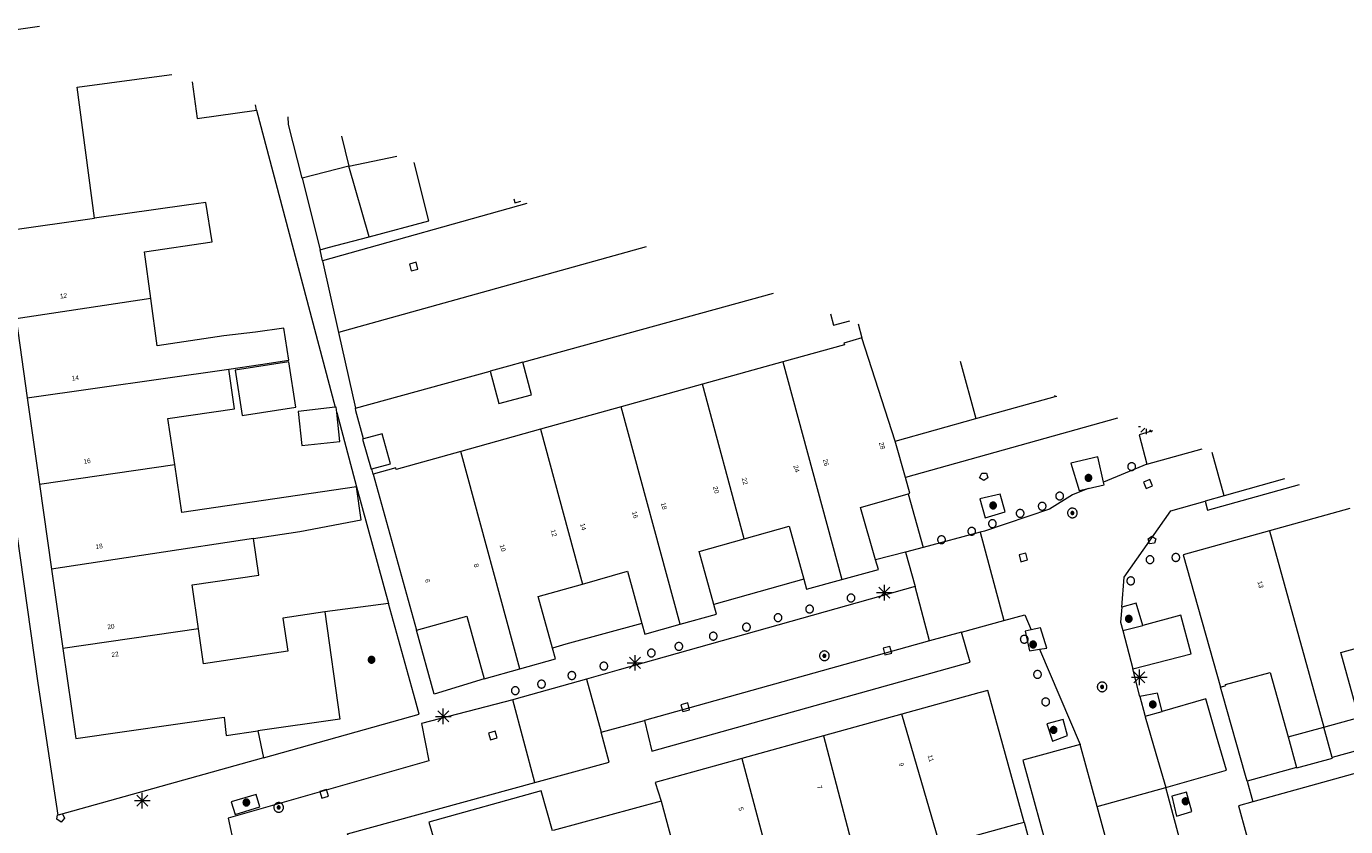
# Model space of a CAD drawing. Header units: metres. Extents: x 135779 to 137489, y 452643 to 455118.
# Tile 485 of 489: x 137229 to 137314, y 454814 to 454866. Entities that reach past the tile are written whole.
import ezdxf
from ezdxf.enums import TextEntityAlignment as Align

# ---------------------------------------------------------------- set-up
doc = ezdxf.new("R2010")
doc.units = ezdxf.units.M
for name, color, linetype, lineweight in [('KTop_BTD_Groenvoorziening', 62, 'Continuous', 13), ('KTop_NAR_Huisnummer (t)', 7, 'Continuous', 13), ('KTop_NAR_Huisnummer tijdelijk (t)', 7, 'Continuous', 13), ('KTop_OBW_Overig Plus', 1, 'Continuous', 13), ('KTop_PAL_Afsluitpaal', 222, 'Continuous', 13), ('KTop_PAL_Lichtmast', 40, 'Continuous', 13), ('KTop_PND_Grondvlaksituatie van BAG-pand [tachy]', 1, 'Continuous', 13), ('KTop_PND_Pandscheiding', 40, 'Continuous', 13), ('KTop_PUT_Brandkraan of -put', 1, 'Continuous', 13), ('KTop_PUT_Inspectie- of rioolput', 15, 'Continuous', 13), ('KTop_PUT_Kolk', 15, 'Continuous', 13), ('KTop_VGO_Boom', 92, 'Continuous', 13), ('KTop_WGD_Parkeervlak', 251, 'Continuous', 13), ('KTop_WGD_Rijbaan_Lokale weg', 251, 'Continuous', 13), ('KTop_WGD_Rijbaan_Lokale weg_verkeersdrempel', 40, 'Continuous', 13), ('KTop_WGD_Voetpad', 251, 'Continuous', 13)]:
    doc.layers.add(name, color=color, linetype=linetype, lineweight=lineweight)
doc.styles.add('Style-ROVU', font='ROVU.shx')
doc.styles.add('Style-ROVUCURSIEF', font='ROVUCURSIEF.shx')

# ---------------------------------------------------------------- blocks, each defined once
blk = doc.blocks.new('PAL_Lichtmast')
at = {"layer": 'KTop_PAL_Lichtmast'}
for p, q in [((-0.354, -0.354), (0.354, 0.354)), ((0.354, -0.354), (-0.354, 0.354)), ((0, -0.5), (0, 0.5)), ((-0.5, 0), (0.5, 0))]:
    blk.add_line(p, q, dxfattribs=at)
blk = doc.blocks.new('PAL_Afsluitpaal')
at = {"layer": 'KTop_PAL_Afsluitpaal', "flags": 128}
blk.add_lwpolyline([(0.25, 0), (0.249, 0.026), (0.245, 0.052), (0.238, 0.077), (0.228, 0.102), (0.217, 0.125), (0.202, 0.147), (0.186, 0.167), (0.167, 0.186), (0.147, 0.202), (0.125, 0.217), (0.102, 0.228), (0.077, 0.238), (0.052, 0.245), (0.026, 0.249), (0, 0.25), (-0.026, 0.249), (-0.052, 0.245), (-0.077, 0.238), (-0.102, 0.228), (-0.125, 0.217), (-0.147, 0.202), (-0.167, 0.186), (-0.186, 0.167), (-0.202, 0.147), (-0.217, 0.125), (-0.228, 0.102), (-0.238, 0.077), (-0.245, 0.052), (-0.249, 0.026), (-0.25, 0), (-0.249, -0.026), (-0.245, -0.052), (-0.238, -0.077), (-0.228, -0.102), (-0.217, -0.125), (-0.202, -0.147), (-0.186, -0.167), (-0.167, -0.186), (-0.147, -0.202), (-0.125, -0.217), (-0.102, -0.228), (-0.077, -0.238), (-0.052, -0.245), (-0.026, -0.249), (0, -0.25), (0.026, -0.249), (0.052, -0.245), (0.077, -0.238), (0.102, -0.228), (0.125, -0.217), (0.147, -0.202), (0.167, -0.186), (0.186, -0.167), (0.202, -0.147), (0.217, -0.125), (0.228, -0.102), (0.238, -0.077), (0.245, -0.052), (0.249, -0.026), (0.25, 0)], dxfattribs=at)
blk = doc.blocks.new('PUT_Kolk')
at = {"layer": 'KTop_PUT_Kolk', "flags": 128}
blk.add_lwpolyline([(0.225, -0.225), (0.225, 0.225), (-0.225, 0.225), (-0.225, -0.225), (0.225, -0.225)], dxfattribs=at)
blk = doc.blocks.new('PUT_Brandkraan_of_-put')
at = {"layer": 'KTop_PUT_Brandkraan of -put'}
for p, q in [((-0.25, 0.034), (0, 0.25)), ((-0.158, -0.25), (-0.25, 0.034)), ((0, 0.25), (0.25, 0.033)), ((0.25, 0.033), (0.158, -0.25)), ((0.158, -0.25), (-0.158, -0.25))]:
    blk.add_line(p, q, dxfattribs=at)
blk = doc.blocks.new('PUT_Inspectie-_of_rioolput')
at = {"layer": 'KTop_PUT_Inspectie- of rioolput', "flags": 128}
for points in [[(0.31, 0), (0.308, 0.032), (0.303, 0.064), (0.294, 0.095), (0.283, 0.126), (0.268, 0.155), (0.25, 0.182), (0.23, 0.207), (0.207, 0.23), (0.182, 0.25), (0.154, 0.268), (0.126, 0.283), (0.095, 0.294), (0.064, 0.303), (0.032, 0.308), (0, 0.309), (-0.032, 0.308), (-0.064, 0.303), (-0.096, 0.294), (-0.126, 0.283), (-0.155, 0.268), (-0.182, 0.25), (-0.207, 0.23), (-0.23, 0.207), (-0.25, 0.182), (-0.268, 0.154), (-0.283, 0.126), (-0.294, 0.095), (-0.303, 0.064), (-0.308, 0.032), (-0.309, 0), (-0.308, -0.032), (-0.303, -0.064), (-0.294, -0.096), (-0.283, -0.126), (-0.268, -0.155), (-0.25, -0.182), (-0.23, -0.207), (-0.207, -0.23), (-0.182, -0.25), (-0.155, -0.268), (-0.126, -0.283), (-0.096, -0.294), (-0.064, -0.303), (-0.032, -0.308), (0, -0.309), (0.032, -0.308), (0.064, -0.303), (0.095, -0.294), (0.126, -0.283), (0.155, -0.268), (0.182, -0.25), (0.207, -0.23), (0.23, -0.207), (0.25, -0.182), (0.268, -0.155), (0.283, -0.126), (0.294, -0.096), (0.303, -0.064), (0.308, -0.032), (0.31, 0)], [(0.095, 0), (0.094, 0.009), (0.092, 0.019), (0.09, 0.029), (0.086, 0.038), (0.082, 0.047), (0.076, 0.055), (0.07, 0.063), (0.063, 0.07), (0.055, 0.076), (0.047, 0.082), (0.038, 0.086), (0.029, 0.09), (0.019, 0.092), (0.009, 0.094), (0, 0.094), (-0.01, 0.094), (-0.02, 0.092), (-0.029, 0.09), (-0.039, 0.086), (-0.048, 0.082), (-0.056, 0.076), (-0.064, 0.07), (-0.071, 0.063), (-0.077, 0.055), (-0.082, 0.047), (-0.087, 0.038), (-0.09, 0.029), (-0.093, 0.019), (-0.094, 0.009), (-0.095, 0), (-0.094, -0.01), (-0.093, -0.02), (-0.09, -0.029), (-0.087, -0.039), (-0.082, -0.048), (-0.077, -0.056), (-0.071, -0.064), (-0.064, -0.071), (-0.056, -0.077), (-0.047, -0.082), (-0.039, -0.087), (-0.029, -0.09), (-0.02, -0.093), (-0.01, -0.094), (0, -0.095), (0.009, -0.094), (0.019, -0.093), (0.029, -0.09), (0.038, -0.087), (0.047, -0.082), (0.055, -0.077), (0.063, -0.071), (0.07, -0.064), (0.076, -0.056), (0.082, -0.047), (0.086, -0.039), (0.09, -0.029), (0.092, -0.02), (0.094, -0.01), (0.095, 0)], [(0.035, 0), (0.034, 0.003), (0.034, 0.007), (0.033, 0.01), (0.031, 0.014), (0.03, 0.017), (0.028, 0.02), (0.026, 0.023), (0.023, 0.026), (0.02, 0.028), (0.017, 0.03), (0.014, 0.031), (0.01, 0.033), (0.007, 0.034), (0.003, 0.034), (0, 0.034), (-0.004, 0.034), (-0.007, 0.034), (-0.011, 0.033), (-0.014, 0.031), (-0.018, 0.03), (-0.021, 0.028), (-0.023, 0.026), (-0.026, 0.023), (-0.028, 0.02), (-0.03, 0.017), (-0.032, 0.014), (-0.033, 0.01), (-0.034, 0.007), (-0.035, 0.003), (-0.035, 0), (-0.035, -0.004), (-0.034, -0.007), (-0.033, -0.011), (-0.032, -0.014), (-0.03, -0.018), (-0.028, -0.021), (-0.026, -0.023), (-0.023, -0.026), (-0.021, -0.028), (-0.017, -0.03), (-0.014, -0.032), (-0.011, -0.033), (-0.007, -0.034), (-0.004, -0.035), (0, -0.035), (0.003, -0.035), (0.007, -0.034), (0.01, -0.033), (0.014, -0.032), (0.017, -0.03), (0.02, -0.028), (0.023, -0.026), (0.026, -0.023), (0.028, -0.021), (0.03, -0.017), (0.031, -0.014), (0.033, -0.011), (0.034, -0.007), (0.034, -0.004), (0.035, 0)], [(0.01, 0.02), (0.007, 0.02), (0.005, 0.021), (0.003, 0.022), (0.001, 0.022), (-0.001, 0.022), (-0.004, 0.022), (-0.006, 0.021), (-0.008, 0.02), (-0.01, 0.019), (-0.012, 0.018), (-0.014, 0.017), (-0.016, 0.015), (-0.017, 0.013), (-0.019, 0.012), (-0.02, 0.009), (-0.021, 0.007), (-0.022, 0.005), (-0.022, 0.003), (-0.022, 0.001), (-0.022, -0.001), (-0.022, -0.004), (-0.022, -0.006), (-0.021, -0.008), (-0.02, -0.01), (-0.019, -0.012), (-0.017, -0.014), (-0.016, -0.016), (-0.014, -0.017), (-0.012, -0.019), (-0.01, -0.02), (-0.008, -0.021), (-0.006, -0.022), (-0.003, -0.022), (-0.001, -0.022), (0.001, -0.022), (0.003, -0.022), (0.005, -0.022), (0.008, -0.021), (0.01, -0.02), (0.012, -0.019), (0.014, -0.017), (0.015, -0.016), (0.017, -0.014), (0.018, -0.012), (0.02, -0.01), (0.02, -0.008), (0.021, -0.006), (0.022, -0.003), (0.022, -0.001), (0.022, 0.001), (0.022, 0.003), (0.021, 0.005), (0.02, 0.008), (0.019, 0.01), (0.018, 0.012), (0.017, 0.014), (0.015, 0.015), (0.013, 0.017), (0.012, 0.018), (0.01, 0.02)]]:
    blk.add_lwpolyline(points, dxfattribs=at)
blk = doc.blocks.new('VGO_Boom')
at = {"layer": 'KTop_VGO_Boom', "flags": 128}
for points in [[(0.215, 0), (0.214, 0.022), (0.21, 0.045), (0.204, 0.066), (0.196, 0.087), (0.186, 0.108), (0.174, 0.126), (0.16, 0.144), (0.144, 0.16), (0.126, 0.174), (0.107, 0.186), (0.087, 0.196), (0.066, 0.204), (0.045, 0.21), (0.022, 0.214), (-0.001, 0.215), (-0.023, 0.214), (-0.045, 0.21), (-0.067, 0.204), (-0.088, 0.196), (-0.108, 0.186), (-0.127, 0.174), (-0.144, 0.16), (-0.16, 0.144), (-0.174, 0.126), (-0.187, 0.107), (-0.197, 0.087), (-0.205, 0.066), (-0.211, 0.045), (-0.214, 0.022), (-0.215, -0.001), (-0.214, -0.023), (-0.211, -0.045), (-0.205, -0.067), (-0.197, -0.088), (-0.187, -0.108), (-0.174, -0.127), (-0.16, -0.144), (-0.144, -0.16), (-0.127, -0.174), (-0.108, -0.187), (-0.088, -0.197), (-0.067, -0.205), (-0.045, -0.211), (-0.023, -0.214), (0, -0.215), (0.022, -0.214), (0.045, -0.211), (0.066, -0.205), (0.087, -0.197), (0.108, -0.187), (0.126, -0.174), (0.144, -0.16), (0.16, -0.144), (0.174, -0.127), (0.186, -0.108), (0.196, -0.088), (0.204, -0.067), (0.21, -0.045), (0.214, -0.023), (0.215, -0.001)], [(0.155, 0), (0.154, 0.016), (0.152, 0.032), (0.147, 0.048), (0.142, 0.063), (0.134, 0.078), (0.125, 0.091), (0.115, 0.104), (0.104, 0.115), (0.091, 0.125), (0.077, 0.134), (0.063, 0.142), (0.048, 0.147), (0.032, 0.152), (0.016, 0.154), (-0.001, 0.155), (-0.017, 0.154), (-0.033, 0.152), (-0.048, 0.147), (-0.064, 0.142), (-0.078, 0.134), (-0.092, 0.125), (-0.104, 0.115), (-0.116, 0.104), (-0.126, 0.091), (-0.135, 0.077), (-0.142, 0.063), (-0.148, 0.048), (-0.152, 0.032), (-0.155, 0.016), (-0.155, -0.001), (-0.155, -0.017), (-0.152, -0.033), (-0.148, -0.048), (-0.142, -0.064), (-0.135, -0.078), (-0.126, -0.092), (-0.116, -0.104), (-0.104, -0.116), (-0.092, -0.126), (-0.078, -0.135), (-0.064, -0.142), (-0.048, -0.148), (-0.033, -0.152), (-0.017, -0.155), (0, -0.155), (0.016, -0.155), (0.032, -0.152), (0.048, -0.148), (0.063, -0.142), (0.078, -0.135), (0.091, -0.126), (0.104, -0.116), (0.115, -0.104), (0.125, -0.092), (0.134, -0.078), (0.142, -0.064), (0.147, -0.048), (0.152, -0.033), (0.154, -0.017), (0.155, -0.001)], [(0.095, 0), (0.094, 0.01), (0.093, 0.02), (0.09, 0.029), (0.087, 0.039), (0.082, 0.048), (0.077, 0.056), (0.071, 0.064), (0.064, 0.071), (0.056, 0.077), (0.047, 0.082), (0.039, 0.087), (0.029, 0.09), (0.02, 0.093), (0.01, 0.094), (-0.001, 0.095), (-0.01, 0.094), (-0.02, 0.093), (-0.03, 0.09), (-0.039, 0.087), (-0.048, 0.082), (-0.056, 0.077), (-0.064, 0.071), (-0.071, 0.064), (-0.077, 0.056), (-0.083, 0.047), (-0.087, 0.039), (-0.091, 0.029), (-0.093, 0.02), (-0.095, 0.01), (-0.095, -0.001), (-0.095, -0.01), (-0.093, -0.02), (-0.091, -0.03), (-0.087, -0.039), (-0.083, -0.048), (-0.077, -0.056), (-0.071, -0.064), (-0.064, -0.071), (-0.056, -0.077), (-0.048, -0.083), (-0.039, -0.087), (-0.03, -0.091), (-0.02, -0.093), (-0.01, -0.095), (0, -0.095), (0.01, -0.095), (0.02, -0.093), (0.029, -0.091), (0.039, -0.087), (0.048, -0.083), (0.056, -0.077), (0.064, -0.071), (0.071, -0.064), (0.077, -0.056), (0.082, -0.048), (0.087, -0.039), (0.09, -0.03), (0.093, -0.02), (0.094, -0.01), (0.095, -0.001)], [(0.035, 0), (0.035, 0.004), (0.034, 0.007), (0.033, 0.011), (0.032, 0.014), (0.03, 0.018), (0.028, 0.021), (0.026, 0.023), (0.023, 0.026), (0.021, 0.028), (0.017, 0.03), (0.014, 0.032), (0.011, 0.033), (0.007, 0.034), (0.004, 0.035), (-0.001, 0.035), (-0.004, 0.035), (-0.008, 0.034), (-0.011, 0.033), (-0.015, 0.032), (-0.018, 0.03), (-0.021, 0.028), (-0.024, 0.026), (-0.027, 0.023), (-0.029, 0.021), (-0.031, 0.017), (-0.032, 0.014), (-0.034, 0.011), (-0.035, 0.007), (-0.035, 0.004), (-0.035, -0.001), (-0.035, -0.004), (-0.035, -0.008), (-0.034, -0.011), (-0.032, -0.015), (-0.031, -0.018), (-0.029, -0.021), (-0.027, -0.024), (-0.024, -0.027), (-0.021, -0.029), (-0.018, -0.031), (-0.015, -0.032), (-0.011, -0.034), (-0.008, -0.035), (-0.004, -0.035), (0, -0.035), (0.004, -0.035), (0.007, -0.035), (0.011, -0.034), (0.014, -0.032), (0.018, -0.031), (0.021, -0.029), (0.023, -0.027), (0.026, -0.024), (0.028, -0.021), (0.03, -0.018), (0.032, -0.015), (0.033, -0.011), (0.034, -0.008), (0.035, -0.004), (0.035, 0)]]:
    blk.add_lwpolyline(points, dxfattribs=at)

msp = doc.modelspace()

# ---------------------------------------------------------------- linework, layer by layer
at = {"layer": 'KTop_BTD_Groenvoorziening', "flags": 128}
for points in [[(137252.146, 454828.659), (137248.04, 454828.11)], [(137243.734, 454820.47), (137244.098, 454818.746)]]:
    msp.add_lwpolyline(points, dxfattribs=at)
at = {"layer": 'KTop_OBW_Overig Plus', "flags": 128}
for points in [[(137242.747, 454840.73), (137246.192, 454841.268), (137245.738, 454844.176), (137242.292, 454843.637), (137242.747, 454840.73)], [(137260.761, 454844.153), (137259.847, 454843.905), (137258.661, 454843.579)], [(137258.661, 454843.579), (137259.226, 454841.494), (137261.328, 454842.063), (137260.761, 454844.153)]]:
    msp.add_lwpolyline(points, dxfattribs=at)
at = {"layer": 'KTop_PAL_Lichtmast'}
for p, q in [((137300.331, 454840.02), (137300.453, 454840.02)), ((137300.477, 454839.666), (137300.731, 454839.919)), ((137300.831, 454839.52), (137300.831, 454839.882)), ((137301.185, 454839.666), (137301.047, 454839.804))]:
    msp.add_line(p, q, dxfattribs=at)
at = {"layer": 'KTop_PND_Grondvlaksituatie van BAG-pand [tachy]', "flags": 128}
for points in [[(137229.707, 454865.727), (137226.262, 454865.224), (137225.715, 454864.488), (137226.9, 454856.47), (137227.14, 454856.5), (137227.68, 454852.607)], [(137233.246, 454853.401), (137232.129, 454861.82), (137238.054, 454862.606), (137238.229, 454862.63)], [(137239.526, 454862.159), (137239.84, 454859.82), (137243.65, 454860.35)], [(137243.65, 454860.35), (137243.602, 454860.678)], [(137249.116, 454858.674), (137249.594, 454856.751)], [(137250.892, 454852.215), (137254.738, 454853.239), (137253.782, 454856.979)], [(137249.594, 454856.751), (137246.585, 454855.971)], [(137246.585, 454855.971), (137247.744, 454851.376)], [(137236.873, 454848.238), (137236.47, 454851.24), (137240.81, 454851.88), (137240.4, 454854.42), (137239.163, 454854.244), (137233.246, 454853.401)], [(137260.187, 454854.651), (137260.252, 454854.42), (137260.262, 454854.385), (137260.634, 454854.489)], [(137247.744, 454851.376), (137248.261, 454851.514), (137250.892, 454852.215)], [(137241.871, 454843.697), (137243.906, 454844.009), (137245.728, 454844.278), (137245.423, 454846.347), (137243.601, 454846.078), (137241.563, 454845.844), (137237.28, 454845.21), (137236.873, 454848.238)], [(137228.215, 454846.947), (137228.933, 454841.87)], [(137280.537, 454847.257), (137280.738, 454846.523), (137281.773, 454846.808)], [(137282.305, 454846.614), (137282.55, 454845.72)], [(137282.55, 454845.72), (137281.39, 454845.37), (137281.43, 454845.27), (137277.48, 454844.173)], [(137238.406, 454837.575), (137237.969, 454840.532), (137242.235, 454841.157), (137241.871, 454843.697)], [(137277.48, 454844.173), (137272.303, 454842.735)], [(137272.303, 454842.735), (137267.095, 454841.288)], [(137228.933, 454841.87), (137229.717, 454836.328)], [(137289.871, 454840.529), (137294.961, 454841.944)], [(137294.961, 454841.944), (137295.073, 454841.975)], [(137248.722, 454841.261), (137246.326, 454840.99), (137246.574, 454838.792), (137249.02, 454839.068), (137248.809, 454840.933)], [(137248.809, 454840.933), (137248.771, 454841.266), (137248.722, 454841.261)], [(137267.095, 454841.288), (137261.911, 454839.848)], [(137284.7, 454839.09), (137289.871, 454840.529)], [(137250.54, 454839.23), (137250.477, 454839.213), (137251.016, 454837.284), (137251.064, 454837.298)], [(137251.064, 454837.298), (137252.263, 454837.633), (137251.724, 454839.561), (137250.54, 454839.23)], [(137261.911, 454839.848), (137256.785, 454838.424)], [(137256.785, 454838.424), (137252.63, 454837.27), (137252.62, 454837.36), (137251.153, 454836.971)], [(137285.354, 454836.751), (137284.7, 454839.09)], [(137250.081, 454836.145), (137238.86, 454834.5), (137238.406, 454837.575)], [(137251.153, 454836.971), (137253.94, 454826.93)], [(137285.534, 454835.7), (137285.64, 454835.73), (137285.354, 454836.751)], [(137229.717, 454836.328), (137230.491, 454830.854)], [(137243.463, 454832.837), (137246.433, 454833.268), (137250.393, 454834.018), (137250.081, 454836.145)], [(137283.43, 454831.46), (137282.47, 454834.83), (137285.534, 454835.7)], [(137313.896, 454834.759), (137308.74, 454833.324)], [(137274.992, 454832.815), (137277.875, 454833.625), (137278.819, 454830.218)], [(137308.74, 454833.324), (137303.194, 454831.782), (137305.59, 454823.28)], [(137239.923, 454827.033), (137239.516, 454829.844), (137243.813, 454830.469), (137243.463, 454832.837)], [(137273.047, 454828.587), (137272.097, 454832.002), (137274.992, 454832.815)], [(137230.491, 454830.854), (137231.211, 454825.757)], [(137264.607, 454829.901), (137267.5, 454830.719), (137268.423, 454827.368)], [(137281.271, 454830.187), (137283.61, 454830.83), (137283.43, 454831.46)], [(137262.667, 454825.79), (137261.75, 454829.094), (137264.607, 454829.901)], [(137278.819, 454830.218), (137279, 454829.563), (137281.271, 454830.187)], [(137270.881, 454827.319), (137273.219, 454827.969), (137273.047, 454828.587)], [(137248.04, 454828.11), (137245.36, 454827.719), (137245.672, 454825.594), (137240.25, 454824.782), (137239.923, 454827.033)], [(137248.04, 454828.11), (137249.017, 454821.228), (137243.734, 454820.47)], [(137253.94, 454826.93), (137257.172, 454827.844), (137258.282, 454823.813)], [(137268.423, 454827.368), (137268.61, 454826.688), (137270.881, 454827.319)], [(137231.211, 454825.757), (137232.043, 454819.983), (137241.57, 454821.36), (137241.71, 454820.18), (137243.734, 454820.47)], [(137260.571, 454824.454), (137262.86, 454825.094), (137262.667, 454825.79)], [(137312.236, 454820.712), (137314.48, 454821.33), (137313.329, 454825.5), (137316.185, 454826.294)], [(137258.282, 454823.813), (137260.571, 454824.454)], [(137305.59, 454823.28), (137305.93, 454823.38), (137305.91, 454823.45), (137308.79, 454824.21), (137309.94, 454820.08)], [(137292.98, 454814.6), (137291.952, 454818.339), (137290.651, 454823.073), (137290.072, 454822.913), (137285.125, 454821.545)], [(137285.125, 454821.545), (137280.088, 454820.151)], [(137312.776, 454818.749), (137312.236, 454820.712)], [(137280.088, 454820.151), (137274.83, 454818.698)], [(137309.94, 454820.08), (137310.481, 454818.115)], [(137319.32, 454819.14), (137307.659, 454815.916)], [(137274.83, 454818.698), (137269.27, 454817.16), (137269.66, 454815.96)], [(137310.481, 454818.115), (137310.487, 454818.093), (137312.783, 454818.725), (137312.776, 454818.749)], [(137269.66, 454815.96), (137262.714, 454814.062)], [(137307.659, 454815.916), (137306.747, 454815.664), (137308.23, 454810.254)], [(137289.226, 454809.098), (137290.903, 454809.55), (137289.77, 454813.72), (137292.63, 454814.52), (137292.98, 454814.6)]]:
    msp.add_lwpolyline(points, dxfattribs=at)
at = {"layer": 'KTop_PND_Pandscheiding', "flags": 128}
for points in [[(137249.594, 454856.751), (137252.667, 454857.384)], [(137250.892, 454852.215), (137249.594, 454856.751)], [(137227.68, 454852.607), (137233.246, 454853.401)], [(137236.873, 454848.238), (137228.215, 454846.947)], [(137284.7, 454839.09), (137282.55, 454845.72)], [(137228.933, 454841.87), (137241.871, 454843.697)], [(137277.48, 454844.173), (137281.271, 454830.187)], [(137288.868, 454844.229), (137289.871, 454840.529)], [(137274.992, 454832.815), (137272.303, 454842.735)], [(137294.961, 454841.944), (137294.94, 454842.023)], [(137270.881, 454827.319), (137267.095, 454841.288)], [(137261.911, 454839.848), (137264.607, 454829.901)], [(137260.571, 454824.454), (137256.785, 454838.424)], [(137229.717, 454836.328), (137238.406, 454837.575)], [(137308.74, 454833.324), (137312.236, 454820.712)], [(137243.463, 454832.837), (137230.491, 454830.854)], [(137239.923, 454827.033), (137231.211, 454825.757)], [(137288.781, 454808.978), (137285.125, 454821.545)], [(137309.94, 454820.08), (137312.236, 454820.712)], [(137280.088, 454820.151), (137282.323, 454811.639)], [(137274.83, 454818.698), (137278.216, 454805.993)], [(137269.66, 454815.96), (137271.064, 454810.697)]]:
    msp.add_lwpolyline(points, dxfattribs=at)
at = {"layer": 'KTop_WGD_Parkeervlak', "flags": 128}
for points in [[(137260.761, 454844.153), (137276.868, 454848.59)], [(137250.013, 454841.199), (137258.661, 454843.579)], [(137299.308, 454826.922), (137300.611, 454827.238)], [(137300.748, 454821.404), (137301.846, 454821.717)]]:
    msp.add_lwpolyline(points, dxfattribs=at)
at = {"layer": 'KTop_WGD_Rijbaan_Lokale weg', "flags": 128}
for points in [[(137261.028, 454854.346), (137247.9, 454850.675)], [(137268.684, 454851.564), (137248.927, 454846.069)], [(137247.9, 454850.675), (137248.927, 454846.069)], [(137300.86, 454837.612), (137304.404, 454838.584)], [(137305.818, 454835.563), (137305.062, 454838.345)], [(137300.86, 454837.612), (137298.08, 454836.455)], [(137297.09, 454836.043), (137296.081, 454835.623), (137294.596, 454834.703), (137290.439, 454833.306), (137290.159, 454833.232)], [(137297.09, 454836.043), (137298.12, 454836.285), (137298.08, 454836.455)], [(137299.249, 454828.421), (137299.407, 454830.336), (137302.398, 454834.598), (137304.598, 454835.22)], [(137305.818, 454835.563), (137304.598, 454835.22)], [(137290.159, 454833.232), (137291.675, 454827.562)], [(137285.974, 454829.737), (137266.955, 454824.396), (137264.855, 454823.801)], [(137286.899, 454826.244), (137285.974, 454829.737)], [(137299.249, 454828.421), (137299.169, 454827.455), (137299.308, 454826.922)], [(137291.675, 454827.562), (137293.022, 454827.93), (137293.434, 454826.965)], [(137293.968, 454825.713), (137294.429, 454825.791), (137294.026, 454827.09), (137293.434, 454826.965)], [(137299.308, 454826.922), (137299.954, 454824.448)], [(137286.899, 454826.244), (137268.584, 454821.126)], [(137293.968, 454825.713), (137296.578, 454819.602)], [(137300.414, 454822.684), (137299.954, 454824.448)], [(137264.855, 454823.801), (137265.799, 454820.385)], [(137260.122, 454822.461), (137254.256, 454820.949), (137254.725, 454818.552), (137241.832, 454814.862), (137242.248, 454812.972), (137233.407, 454810.532), (137233.15, 454811.583), (137231.498, 454811.103), (137228.373, 454810.194)], [(137261.541, 454817.159), (137260.122, 454822.461)], [(137300.414, 454822.684), (137300.731, 454821.47), (137300.748, 454821.404)], [(137300.748, 454821.404), (137300.757, 454821.369), (137301.439, 454819.01), (137302.072, 454816.822)], [(137323.186, 454821.627), (137312.776, 454818.749)], [(137265.799, 454820.385), (137268.584, 454821.126)], [(137297.669, 454815.616), (137296.578, 454819.602)], [(137310.481, 454818.115), (137307.295, 454817.234)], [(137252.24, 454811.2), (137250.405, 454810.674), (137249.498, 454813.863), (137261.541, 454817.159)], [(137307.295, 454817.234), (137307.659, 454815.916)], [(137297.669, 454815.616), (137302.072, 454816.822)]]:
    msp.add_lwpolyline(points, dxfattribs=at)
at = {"layer": 'KTop_WGD_Rijbaan_Lokale weg_verkeersdrempel', "flags": 128}
for points in [[(137309.708, 454836.657), (137305.818, 454835.563)], [(137290.159, 454833.232), (137286.484, 454832.255)], [(137286.484, 454832.255), (137285.35, 454831.96)], [(137285.35, 454831.96), (137285.974, 454829.737)], [(137288.956, 454826.819), (137291.675, 454827.562)], [(137288.956, 454826.819), (137286.899, 454826.244)], [(137264.855, 454823.801), (137260.184, 454822.477), (137260.122, 454822.461)], [(137261.541, 454817.159), (137266.31, 454818.464), (137265.799, 454820.385)], [(137303.339, 454812.11), (137302.229, 454816.279), (137302.072, 454816.822)], [(137298.958, 454810.909), (137297.669, 454815.616)]]:
    msp.add_lwpolyline(points, dxfattribs=at)
at = {"layer": 'KTop_WGD_Voetpad', "flags": 128}
for points in [[(137243.65, 454860.35), (137248.722, 454841.261)], [(137246.585, 454855.971), (137245.717, 454859.424), (137245.696, 454859.917)], [(137244.098, 454818.746), (137230.919, 454815.055), (137229.628, 454823.532), (137225.963, 454849.363), (137225.511, 454852.223), (137227.42, 454852.57)], [(137247.9, 454850.675), (137247.744, 454851.376)], [(137248.927, 454846.069), (137250.013, 454841.199)], [(137248.809, 454840.933), (137250.081, 454836.145)], [(137250.54, 454839.23), (137250.049, 454841.038), (137250.013, 454841.199)], [(137298.98, 454840.555), (137285.354, 454836.751)], [(137301.227, 454839.738), (137300.365, 454839.497), (137300.86, 454837.612)], [(137298.08, 454836.455), (137297.7, 454838.067), (137295.984, 454837.669), (137296.514, 454835.907), (137297.09, 454836.043)], [(137251.153, 454836.971), (137251.064, 454837.298)], [(137250.081, 454836.145), (137252.146, 454828.659)], [(137304.598, 454835.22), (137304.76, 454834.642), (137310.673, 454836.306)], [(137285.534, 454835.7), (137286.484, 454832.255)], [(137291.758, 454834.533), (137291.442, 454835.677), (137290.122, 454835.384), (137290.481, 454834.151), (137291.758, 454834.533)], [(137285.35, 454831.96), (137283.43, 454831.46)], [(137278.819, 454830.218), (137273.047, 454828.587)], [(137244.098, 454818.746), (137254.107, 454821.549), (137253.848, 454822.489), (137252.146, 454828.659)], [(137300.611, 454827.238), (137300.166, 454828.67), (137299.249, 454828.421)], [(137268.423, 454827.368), (137263.532, 454826.047), (137262.667, 454825.79)], [(137299.954, 454824.448), (137303.709, 454825.428), (137303.041, 454827.896), (137300.611, 454827.238)], [(137258.282, 454823.813), (137255.08, 454822.829), (137253.94, 454826.93)], [(137268.584, 454821.126), (137269.065, 454819.16), (137289.508, 454824.886), (137288.956, 454826.819)], [(137293.434, 454826.965), (137293.036, 454826.882), (137293.329, 454825.606), (137293.968, 454825.713)], [(137307.295, 454817.234), (137307.193, 454817.597), (137305.719, 454822.824), (137305.59, 454823.28)], [(137301.846, 454821.717), (137301.552, 454822.883), (137300.414, 454822.684)], [(137302.072, 454816.822), (137305.969, 454817.941), (137305.34, 454820.13), (137304.654, 454822.518), (137301.846, 454821.717)], [(137295.751, 454820.181), (137295.476, 454821.193), (137294.442, 454820.919), (137294.803, 454819.818), (137295.751, 454820.181)], [(137296.578, 454819.602), (137292.902, 454818.598), (137296.165, 454806.632), (137299.837, 454807.697)], [(137242.277, 454815.101), (137243.869, 454815.579), (137243.627, 454816.385), (137242.035, 454815.908), (137242.277, 454815.101)], [(137262.669, 454814.05), (137261.938, 454816.623), (137254.724, 454814.602), (137255.477, 454812.085)], [(137302.467, 454816.267), (137302.761, 454814.991), (137303.752, 454815.288), (137303.414, 454816.542), (137302.467, 454816.267)], [(137292.98, 454814.6), (137295.195, 454806.351), (137295.264, 454806.095)]]:
    msp.add_lwpolyline(points, dxfattribs=at)

# ---------------------------------------------------------------- block references
at = {"layer": 'KTop_PAL_Afsluitpaal'}
for p in [(137299.884, 454837.447), (137295.257, 454835.554), (137294.135, 454834.901), (137292.718, 454834.442), (137289.608, 454833.292), (137290.939, 454833.783), (137287.666, 454832.75), (137301.062, 454831.469), (137302.722, 454831.609), (137299.825, 454830.106), (137281.853, 454829.004), (137279.193, 454828.293), (137275.137, 454827.134), (137277.165, 454827.74), (137273.004, 454826.554), (137292.981, 454826.356), (137269.027, 454825.474), (137270.792, 454825.896), (137265.972, 454824.631), (137263.918, 454824.025), (137293.835, 454824.097), (137260.284, 454823.051), (137261.969, 454823.472), (137294.358, 454822.332)]:
    msp.add_blockref('PAL_Afsluitpaal', p, dxfattribs=at)
at = {"layer": 'KTop_PAL_Lichtmast'}
for p in [(137284.001, 454829.35), (137267.981, 454824.84), (137300.381, 454823.91), (137255.661, 454821.4), (137236.321, 454815.99)]:
    msp.add_blockref('PAL_Lichtmast', p, dxfattribs=at)
at = {"layer": 'KTop_PUT_Brandkraan of -put'}
for p, rotation in [((137290.351, 454836.801), 105.5993823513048), ((137301.171, 454832.691), 144.9394668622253), ((137231.071, 454814.861), 188.6654255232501)]:
    msp.add_blockref('PUT_Brandkraan_of_-put', p, dxfattribs=dict(at, rotation=rotation))
at = {"layer": 'KTop_PUT_Inspectie- of rioolput'}
for p, rotation in [((137296.076, 454834.467), 121.7793998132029), ((137280.144, 454825.292), 285.6126527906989), ((137297.986, 454823.296), 14.61558498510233), ((137245.082, 454815.552), 105.9712177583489)]:
    msp.add_blockref('PUT_Inspectie-_of_rioolput', p, dxfattribs=dict(at, rotation=rotation))
at = {"layer": 'KTop_PUT_Kolk'}
for p, rotation in [((137253.756, 454850.295), 105.6232129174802), ((137300.932, 454836.332), 112.5964460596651), ((137292.922, 454831.612), 194.9691473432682), ((137284.188, 454825.623), 285.6126527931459), ((137271.203, 454821.986), 285.6126527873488), ((137258.841, 454820.172), 14.98319491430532), ((137248.001, 454816.431), 105.9712177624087)]:
    msp.add_blockref('PUT_Kolk', p, dxfattribs=dict(at, rotation=rotation))
at = {"layer": 'KTop_VGO_Boom'}
for p in [(137297.11, 454836.719), (137290.98, 454834.949), (137299.7, 454827.669), (137293.55, 454826.019), (137251.049, 454825.039), (137301.24, 454822.169), (137294.87, 454820.529), (137243.005, 454815.869), (137303.343, 454815.947)]:
    msp.add_blockref('VGO_Boom', p, dxfattribs=at)

# ---------------------------------------------------------------- texts
at = {"layer": 'KTop_NAR_Huisnummer (t)', "style": 'Style-ROVU'}
for s, p in [('28', (137283.912, 454838.57)), ('24', (137278.413, 454837.092)), ('26', (137280.306, 454837.492)), ('22', (137275.094, 454836.287)), ('20', (137273.243, 454835.73)), ('18', (137269.896, 454834.695)), ('16', (137268.049, 454834.133)), ('12', (137262.819, 454832.957)), ('14', (137264.712, 454833.361)), ('10', (137259.54, 454831.999)), ('8', (137257.819, 454830.984)), ('6', (137254.679, 454830.001))]:
    msp.add_text(s, height=0.3, rotation=285.6, dxfattribs=at).set_placement(p, align=Align.MIDDLE_RIGHT)
at = {"layer": 'KTop_NAR_Huisnummer tijdelijk (t)', "style": 'Style-ROVUCURSIEF'}
for s, rotation, p in [('12', 8.1, (137231.033, 454848.386)), ('14', 8.1, (137231.789, 454843.113)), ('16', 8.1, (137232.545, 454837.768)), ('18', 8.1, (137233.319, 454832.295)), ('13', 285, (137308.105, 454830.09)), ('20', 8.1, (137234.074, 454827.144)), ('22', 8.1, (137234.343, 454825.356)), ('11', 285.5, (137286.916, 454818.931)), ('9', 285.5, (137285.056, 454818.416)), ('7', 285.5, (137279.808, 454816.965)), ('5', 285.5, (137274.762, 454815.569))]:
    msp.add_text(s, height=0.3, rotation=rotation, dxfattribs=at).set_placement(p, align=Align.MIDDLE_LEFT)

doc.saveas('drawing.dxf')
